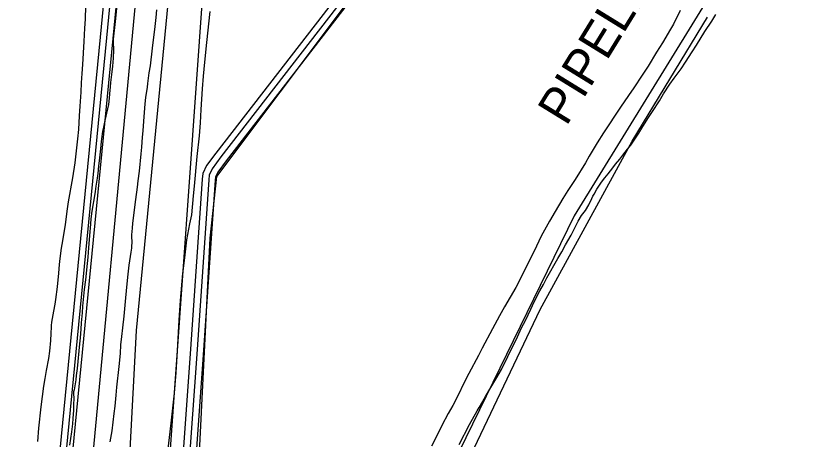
# Model space of a CAD drawing. Extents: x 3355724 to 3393621, y 594744 to 620174.
# Drawn here: x 3361354 to 3363200, y 601108 to 602094 of the extents above; entities that cross this region are included whole.
import ezdxf

# ---------------------------------------------------------------- set-up
doc = ezdxf.new("R2010")
doc.units = 0
for name, color, linetype in [('V-ROAD-CNTR', 7, 'Continuous'), ('V-SITE-VEGE', 7, 'Continuous'), ('V-TOPO-SHOR', 7, 'Continuous'), ('V-UTIL-IDEN', 7, 'Continuous'), ('V-UTIL-LINE', 7, 'Continuous')]:
    doc.layers.add(name, color=color, linetype=linetype)

msp = doc.modelspace()

# ---------------------------------------------------------------- linework, layer by layer
at = {"layer": 'V-ROAD-CNTR'}
for points in [[(3365608.1, 606361.6), (3365604.5, 606349.4), (3365597.5, 606319.8), (3365426.9, 606011.5), (3365282.1, 605723.1), (3365159.8, 605480.8), (3365092.5, 605317.2), (3365068.2, 605283.4), (3365052.5, 605271.7), (3364787.5, 605066.8), (3364327.4, 604729), (3364296.5, 604702.4), (3364261.4, 604673.4), (3363762.3, 604219.1), (3363586.7, 604084.1), (3363567, 604065.7), (3363533.9, 604030.6), (3362631.9, 602825.4), (3361819.1, 601774.4), (3361797.9, 601745.3), (3361789.5, 601727.1), (3361787.9, 601713.6), (3361760.1, 601307.1), (3361715, 600678.7)], [(3365622.5, 606357.3), (3365619, 606345.6), (3365611.6, 606314.3), (3365440.1, 606004.5), (3365295.5, 605716.3), (3365173.4, 605474.5), (3365105.7, 605309.9), (3365079, 605272.8), (3365061.6, 605259.8), (3364796.6, 605054.8), (3364336.7, 604717.3), (3364306.1, 604691), (3364271.2, 604662.1), (3363771.9, 604207.6), (3363596.4, 604072.7), (3363577.6, 604055), (3363545.4, 604020.9), (3362643.9, 602816.3), (3361831.1, 601765.4), (3361810.9, 601737.7), (3361804.1, 601723), (3361802.9, 601712.2), (3361775.1, 601306.1), (3361729.5, 600672.3)], [(3365636.8, 606353.1), (3365633.5, 606341.7), (3365625.7, 606308.9), (3365453.4, 605997.5), (3365308.9, 605709.6), (3365187.1, 605468.3), (3365118.9, 605302.6), (3365089.8, 605262.2), (3365070.7, 605247.8), (3364805.6, 605042.8), (3364346.1, 604705.5), (3364315.8, 604679.5), (3364281, 604650.7), (3363781.6, 604196.1), (3363606.1, 604061.3), (3363588.2, 604044.4), (3363556.9, 604011.2), (3362655.8, 602807.2), (3361843.1, 601756.4), (3361823.9, 601730), (3361818.7, 601718.8), (3361817.8, 601710.9), (3361790, 601305), (3361746.2, 600694.2)], [(3361939, 606239.4), (3361948.6, 605972.6), (3361945.2, 605746), (3361934.1, 605616), (3361868.8, 605184), (3361811.8, 604781.9), (3361746.1, 604141.9), (3361691.5, 603462), (3361623, 602797.1), (3361550, 602043.9), (3361443.2, 600948.1), (3361375.8, 600412.9), (3361354.8, 600183.8), (3361345.9, 600163.2), (3361343.8, 600157.9)], [(3361969.5, 606224.4), (3361978.6, 605972.9), (3361975.2, 605744.4), (3361963.9, 605612.5), (3361898.5, 605179.6), (3361841.6, 604778.3), (3361776, 604139.2), (3361721.4, 603459.3), (3361652.9, 602794.1), (3361579.8, 602041), (3361473, 600944.8), (3361406.2, 600414)], [(3361761.1, 604140.5), (3361706.5, 603460.6), (3361637.9, 602795.6), (3361564.9, 602042.5), (3361458.1, 600946.5), (3361390.7, 600411.2), (3361369.5, 600180), (3361359.8, 600157.4), (3361357.3, 600151.3)]]:
    msp.add_lwpolyline(points, dxfattribs=at)
at = {"layer": 'V-SITE-VEGE'}
for p, q in [((3361798.7, 602031.7), (3361806.5, 602104.1)), ((3362899.8, 602106.4), (3362884.4, 602074.3)), ((3362973.4, 602081.7), (3362983.2, 602097.1)), ((3362884.4, 602074.3), (3362877.7, 602062.8)), ((3362957.5, 602057.7), (3362973.4, 602081.7)), ((3362877.7, 602062.8), (3362858.9, 602030.9)), ((3362937.6, 602025.8), (3362957.5, 602057.7)), ((3361794.1, 601985.7), (3361798.7, 602031.7)), ((3362858.9, 602030.9), (3362844.9, 602009)), ((3362927.5, 602010), (3362937.6, 602025.8)), ((3362844.9, 602009), (3362825, 601976.7)), ((3362912.3, 601985.6), (3362927.5, 602010)), ((3361790.7, 601953.5), (3361794.1, 601985.7)), ((3362901.8, 601970.2), (3362912.3, 601985.6)), ((3362825, 601976.7), (3362811.7, 601955.6)), ((3362886, 601948.4), (3362901.8, 601970.2)), ((3361788.8, 601923.5), (3361790.7, 601953.5)), ((3362811.7, 601955.6), (3362792.3, 601926.2)), ((3362875.5, 601934.9), (3362886, 601948.4)), ((3362792.3, 601926.2), (3362779.9, 601908.3)), ((3362861.1, 601912.3), (3362875.5, 601934.9)), ((3361785.6, 601875.9), (3361788.8, 601923.5)), ((3362779.9, 601908.3), (3362761.3, 601881.1)), ((3362851.4, 601896.2), (3362861.1, 601912.3)), ((3362835.4, 601871.4), (3362851.4, 601896.2)), ((3361783.7, 601844.4), (3361785.6, 601875.9)), ((3362761.3, 601881.1), (3362721.3, 601821.7)), ((3362824.9, 601854.6), (3362835.4, 601871.4)), ((3362810.5, 601832.7), (3362824.9, 601854.6)), ((3361781.1, 601814.4), (3361783.7, 601844.4)), ((3362803.5, 601820.5), (3362810.5, 601832.7)), ((3361775.7, 601766.2), (3361781.1, 601814.4)), ((3362721.3, 601821.7), (3362706.5, 601798)), ((3362784.8, 601793), (3362803.5, 601820.5)), ((3362706.5, 601798), (3362702.2, 601790.5)), ((3362702.2, 601790.5), (3362688.1, 601766.8)), ((3362766.3, 601769.1), (3362777.5, 601783.3)), ((3362777.5, 601783.3), (3362784.8, 601793)), ((3361769.5, 601697.5), (3361775.7, 601766.2)), ((3362688.1, 601766.8), (3362679.5, 601751.3)), ((3362749.4, 601748.4), (3362759.8, 601760.5)), ((3362759.8, 601760.5), (3362766.3, 601769.1)), ((3362679.5, 601751.3), (3362655.7, 601712.6)), ((3362732.1, 601726.3), (3362742.9, 601740.2)), ((3362742.9, 601740.2), (3362749.4, 601748.4)), ((3362724.4, 601716.7), (3362732.1, 601726.3)), ((3362655.7, 601712.6), (3362638.2, 601687.2)), ((3362706.2, 601690.2), (3362716.7, 601706.7)), ((3362716.7, 601706.7), (3362724.4, 601716.7)), ((3361767.2, 601674.8), (3361769.5, 601697.5)), ((3362638.2, 601687.2), (3362626.5, 601668.6)), ((3362699.5, 601678.3), (3362706.2, 601690.2)), ((3361763.4, 601630.9), (3361767.2, 601674.8)), ((3362626.5, 601668.6), (3362608.9, 601638)), ((3362687.3, 601654.2), (3362694.4, 601668.6)), ((3362694.4, 601668.6), (3362696.8, 601673.7)), ((3362696.8, 601673.7), (3362699.5, 601678.3)), ((3362679.4, 601640.9), (3362687.3, 601654.2)), ((3361758.9, 601609.8), (3361763.4, 601630.9)), ((3362608.9, 601638), (3362596, 601616.1)), ((3362662.7, 601615.9), (3362670.6, 601629.1)), ((3362670.6, 601629.1), (3362679.4, 601640.9)), ((3362596, 601616.1), (3362576.7, 601581.2)), ((3362654, 601598.6), (3362662.7, 601615.9)), ((3361751.7, 601572.7), (3361758.9, 601609.8)), ((3362646.1, 601583.4), (3362654, 601598.6)), ((3362576.7, 601581.2), (3362565.2, 601557.8)), ((3362633.2, 601560.4), (3362646.1, 601583.4)), ((3361747.2, 601530.3), (3361751.7, 601572.7)), ((3362565.2, 601557.8), (3362547.7, 601521.4)), ((3362624.5, 601544.3), (3362633.2, 601560.4)), ((3362615.2, 601529.2), (3362624.5, 601544.3)), ((3361742.9, 601493.7), (3361747.2, 601530.3)), ((3362547.7, 601521.4), (3362517.3, 601461.6)), ((3362589.6, 601483.9), (3362615.2, 601529.2)), ((3361736.9, 601430.9), (3361742.9, 601493.7)), ((3362581.7, 601468.4), (3362589.6, 601483.9)), ((3362573.5, 601453.3), (3362581.7, 601468.4)), ((3362517.3, 601461.6), (3362504.3, 601439)), ((3362560.4, 601427.8), (3362573.5, 601453.3)), ((3361734.5, 601385.4), (3361736.9, 601430.9)), ((3362504.3, 601439), (3362491, 601416.4)), ((3362552.1, 601410.8), (3362560.4, 601427.8)), ((3362491, 601416.4), (3362479.6, 601395.5)), ((3362539.8, 601384.9), (3362552.1, 601410.8)), ((3362479.6, 601395.5), (3362463.1, 601364.9)), ((3361730.4, 601313.7), (3361734.5, 601385.4)), ((3362530.7, 601367.2), (3362539.8, 601384.9)), ((3362463.1, 601364.9), (3362439.4, 601320)), ((3362517.9, 601339.4), (3362530.7, 601367.2)), ((3362508.4, 601320.3), (3362517.9, 601339.4)), ((3362439.4, 601320), (3362430.4, 601303.4)), ((3362499.2, 601300.5), (3362508.4, 601320.3)), ((3361727.1, 601263.9), (3361730.4, 601313.7)), ((3362430.4, 601303.4), (3362407.9, 601261)), ((3362484.2, 601270.2), (3362499.2, 601300.5)), ((3361723.1, 601215.6), (3361727.1, 601263.9)), ((3362407.9, 601261), (3362394, 601233.9)), ((3362473.6, 601251.9), (3362484.2, 601270.2)), ((3362456.8, 601224.7), (3362473.6, 601251.9)), ((3362394, 601233.9), (3362385.3, 601215.2)), ((3362447, 601207.4), (3362456.8, 601224.7)), ((3361715.4, 601145.5), (3361723.1, 601215.6)), ((3362385.3, 601215.2), (3362370.7, 601187.1)), ((3362432.1, 601182.3), (3362447, 601207.4)), ((3362370.7, 601187.1), (3362360.1, 601168.1)), ((3362360.1, 601168.1), (3362345.1, 601140)), ((3362409.4, 601142.4), (3362427.8, 601174.4)), ((3362427.8, 601174.4), (3362432.1, 601182.3)), ((3361707.8, 601079), (3361715.4, 601145.5)), ((3362345.1, 601140), (3362335.9, 601120.5)), ((3362385.3, 601096.3), (3362409.4, 601142.4)), ((3362335.9, 601120.5), (3362321.3, 601092.4))]:
    msp.add_line(p, q, dxfattribs=at)
for points in [[(3361405.3, 601103), (3361407.6, 601133.8), (3361413.4, 601183.4), (3361419.3, 601231.8), (3361422.6, 601249.9), (3361425.8, 601268.6), (3361430.8, 601296), (3361432.9, 601313.3), (3361435.5, 601338.2), (3361436.3, 601354.4), (3361436.7, 601369.8), (3361437, 601373.1), (3361437.9, 601380.4), (3361442.3, 601406.1), (3361445.4, 601422.4), (3361447.2, 601433.6), (3361451.1, 601463.1), (3361454.4, 601494.5), (3361455.6, 601515), (3361457, 601529.2), (3361460.2, 601553.1), (3361462, 601561.8), (3361469.5, 601607.3), (3361473.3, 601639), (3361476.6, 601660.7), (3361486.9, 601717), (3361492.2, 601751.3), (3361498.7, 601807.4), (3361500.8, 601829), (3361502.5, 601861.3), (3361503.8, 601883.3), (3361506.1, 601916.4), (3361507.2, 601938), (3361508.8, 601959.8), (3361509.8, 601980.5), (3361513.4, 602034.4), (3361514.7, 602065.2), (3361515.8, 602085.9), (3361517.1, 602116.3)], [(3361589.1, 602118.3), (3361584.9, 602080.5), (3361580.5, 602039.6), (3361580.6, 602032.6), (3361581.3, 602015), (3361580.6, 601995), (3361578.7, 601977), (3361577.1, 601963.5), (3361574.3, 601938.5), (3361573.5, 601928.3), (3361572.4, 601912.4), (3361571.5, 601902.3), (3361569.6, 601887.7), (3361567.6, 601877), (3361561, 601850.5), (3361557.7, 601834.6), (3361556, 601824.2), (3361553.6, 601807.4), (3361552.9, 601801.6), (3361551.1, 601784.3), (3361547.6, 601756.2), (3361546.5, 601744.8), (3361544.5, 601727), (3361543.1, 601715.9), (3361540.2, 601697.2), (3361538.6, 601684.6), (3361535.6, 601665.5), (3361533.5, 601653), (3361530.4, 601633.5), (3361528.8, 601620.3), (3361526.8, 601599.2), (3361526.4, 601592.1), (3361523.4, 601554.1), (3361521.7, 601531.9), (3361520.3, 601517.1), (3361516.1, 601478.9), (3361513.1, 601456.5), (3361509.2, 601418), (3361508.2, 601402.7), (3361506.2, 601379.5), (3361505.1, 601364.8), (3361503.4, 601344), (3361501.9, 601330.5), (3361496.8, 601273.2), (3361494.8, 601256.8), (3361493.5, 601246.8), (3361491.3, 601232.6), (3361489.6, 601223.5), (3361488.6, 601218.6), (3361488.6, 601212.8), (3361489.1, 601204.5), (3361488.6, 601187.9), (3361488, 601175.7), (3361486.8, 601156.5), (3361485.7, 601144), (3361483.4, 601125.3), (3361478.6, 601094.3)], [(3361573.8, 601101.8), (3361577.9, 601127.5), (3361582.6, 601168.2), (3361585.2, 601185.2), (3361587.4, 601211.1), (3361589.3, 601229.1), (3361594.7, 601277.5), (3361597.3, 601307.4), (3361598.5, 601327.6), (3361600.4, 601347.6), (3361602.7, 601367.4), (3361606.5, 601394.7), (3361607.6, 601412.1), (3361609.9, 601437.5), (3361611.5, 601453.9), (3361614, 601477.7), (3361615.2, 601492.2), (3361617.8, 601513.6), (3361622.4, 601543.5), (3361623.8, 601553), (3361624.4, 601570.6), (3361624, 601576.4), (3361624.2, 601584.2), (3361625.5, 601599.5), (3361626.7, 601611.3), (3361633.6, 601666), (3361636.8, 601694.8), (3361639, 601709.9), (3361642, 601732.5), (3361645.4, 601772.5), (3361647, 601787.9), (3361649, 601811), (3361650.1, 601826.2), (3361651.9, 601848.8), (3361655.4, 601888.6), (3361656.9, 601904), (3361660.5, 601928.1), (3361661.1, 601936), (3361664, 601960.9), (3361667.1, 601977.2), (3361672.4, 602018.6), (3361675.2, 602044.2), (3361677.7, 602062.2), (3361680.7, 602089.7), (3361682.5, 602107.4)]]:
    msp.add_lwpolyline(points, dxfattribs=at)
at = {"layer": 'V-TOPO-SHOR'}
for points in [[(3363791.6, 610246.1), (3363616.7, 608931), (3363656.9, 608835.3), (3363452.4, 607572.4), (3363130.4, 605462.4), (3363059.5, 605078.7), (3362950.4, 604015.8), (3361905.9, 603230.1), (3361812, 602470.9), (3361688.7, 600736.9)], [(3362188.8, 608072.4), (3362041.5, 606370.3), (3362019.3, 605675.2), (3361956.4, 605307.5), (3361869.9, 604756), (3361839.3, 604252.6), (3361769.2, 603541.3), (3361691.4, 602758.2), (3361458.2, 600272.9), (3361442.6, 600145)], [(3361722.1, 600193.7), (3361681.5, 600417.3), (3361729.2, 600521.3), (3361752.8, 600657.1), (3361776, 600968.8), (3361806.3, 601576.1), (3361821.9, 601719.9), (3363143.6, 603481), (3363916.4, 604306), (3364259.2, 604586.5), (3364522.3, 604794.9), (3365000.8, 605139.7), (3365064.5, 605195.8), (3365152.1, 605307.9), (3365382.5, 605803.8), (3365509.5, 606115.7), (3365605.4, 606124), (3365653.3, 606116.1), (3365511.2, 605492.6), (3365304.1, 605236.4), (3364929.5, 604883.8), (3364427.5, 604395.2), (3364036.9, 604050.6), (3363893.7, 603802.6)], [(3362128.8, 600474.4), (3362573.8, 601410.3), (3362788.4, 601802.3), (3362963.5, 602090.4)]]:
    msp.add_lwpolyline(points, dxfattribs=at)
at = {"layer": 'V-UTIL-LINE'}
for points in [[(3363981.6, 611801.4), (3363391.3, 607783.2), (3363183.4, 606453.7), (3363012, 605234.8), (3362873.9, 604089.7), (3361819.2, 603277.1), (3361633.7, 601361.7), (3361598.4, 600688.7), (3361528, 600151.1)], [(3366247.6, 608289.7), (3365230.6, 605050.9), (3364059.1, 603912.9), (3362653, 601628.6), (3361928.5, 600142.8)]]:
    msp.add_lwpolyline(points, dxfattribs=at)

# ---------------------------------------------------------------- texts
at = {"layer": 'V-UTIL-IDEN'}
msp.add_text('PIPELINE', height=83, rotation=58.3868, dxfattribs=at).set_placement((3362634.9, 601834.9))

doc.saveas('drawing.dxf')
